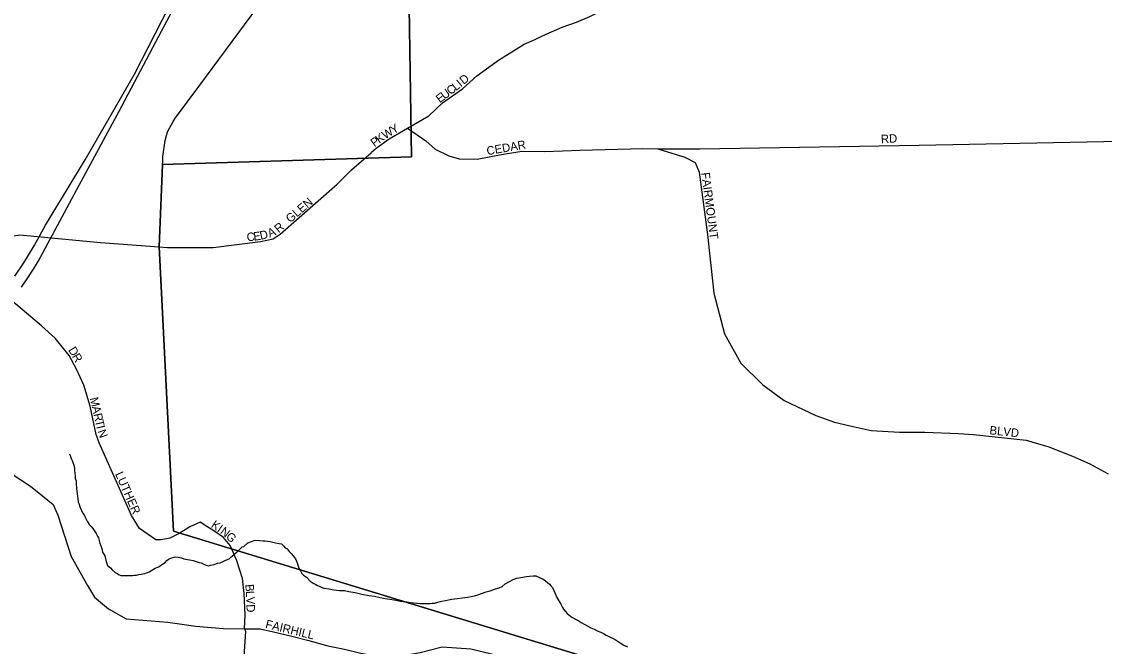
# Model space of a CAD drawing. Extents: x 2010165 to 2382125, y 1060529 to 1407316.
# Drawn here: x 2213430 to 2219834, y 1273792 to 1277486 of the extents above; entities that cross this region are included whole.
import ezdxf

# ---------------------------------------------------------------- set-up
doc = ezdxf.new("R2010")
doc.units = 0
for name, color, linetype in [('GM_X_City_Street', 7, 'Continuous'), ('GM_X_City_Street_Text', 7, 'Continuous'), ('GM_X_Corporation', 7, 'Continuous'), ('GM_X_Minor_River', 7, 'Continuous'), ('GM_X_Rail_Line', 7, 'Continuous')]:
    doc.layers.add(name, color=color, linetype=linetype)

msp = doc.modelspace()

# ---------------------------------------------------------------- linework, layer by layer
at = {"layer": 'GM_X_City_Street'}
for points in [[(2214333.6, 1276907.9), (2214334.4, 1276909), (2214484.2, 1277111.5), (2214786.4, 1277520.8), (2215653.6, 1278721.6), (2215694.3, 1278774.8), (2215693, 1278979.6), (2215666.1, 1279400.4), (2215656.1, 1279483.3)], [(2216471.1, 1277383.9), (2216472.2, 1277384.4), (2216533.1, 1277411.8), (2216626.3, 1277454.3), (2216711, 1277483.8), (2216791.4, 1277517.7), (2216895.5, 1277571)], [(2215711.3, 1276857.4), (2215838.4, 1276929.4), (2215918.9, 1277005.5), (2216037.5, 1277090.2), (2216122.2, 1277166.4), (2216249.3, 1277259.6), (2216401.8, 1277352.7), (2216471.1, 1277383.9)], [(2214242.7, 1276154.3), (2214262.5, 1276612), (2214264.5, 1276688.3), (2214278.1, 1276783), (2214292.8, 1276835.6), (2214325.3, 1276896.7), (2214333.6, 1276907.9)], [(2215498.9, 1276713.9), (2215527.1, 1276738.8), (2215602.9, 1276793.3), (2215711.3, 1276857.4)], [(2215711.3, 1276857.4), (2215820.1, 1276780.8), (2215875.5, 1276732.1), (2215956.7, 1276694), (2216017.4, 1276675.5), (2216123.7, 1276674.3), (2216255.3, 1276699.8), (2216389.1, 1276721.3), (2216523.5, 1276718.8), (2216733.9, 1276726.2), (2217102.6, 1276735.8), (2217192.7, 1276735.4), (2217241.2, 1276735.2), (2217242.5, 1276735.2)], [(2217242.5, 1276735.2), (2217441.5, 1276734.5), (2218738.2, 1276756.1), (2220626.1, 1276793), (2224622.9, 1276842.2)], [(2214360.8, 1276150.8), (2214563.2, 1276151.5), (2214843, 1276186.7), (2214917.1, 1276201.4), (2214959.4, 1276229.6), (2215296.1, 1276525.6), (2215380.7, 1276610.1), (2215496.3, 1276711.7), (2215498.9, 1276713.9)], [(2217192.7, 1276735.4), (2217353, 1276686.1), (2217413.1, 1276652.7), (2217436.5, 1276596.8), (2217488.6, 1276213), (2217491, 1276191.2), (2217491.1, 1276190)], [(2213337.5, 1276214.1), (2213382.1, 1276220.8), (2213419.2, 1276226.5), (2213896.2, 1276179.9), (2214242.7, 1276154.3), (2214292.4, 1276150.6), (2214344.4, 1276150.8), (2214360.8, 1276150.8)], [(2217491.1, 1276190), (2217524.4, 1275880.7), (2217587.6, 1275640.3), (2217684.5, 1275467.4), (2217813.1, 1275338.1), (2217940.4, 1275245.9), (2218127.7, 1275157.7), (2218236.8, 1275117.2), (2218329.6, 1275096.1), (2218454.4, 1275069.5), (2218622.4, 1275059.4), (2218772.9, 1275058.3), (2218971.8, 1275050.7), (2219059, 1275045.3), (2219372.3, 1275011.6), (2219506, 1274971.8), (2219646.2, 1274916.2), (2219747.9, 1274871.3), (2219856.1, 1274812.6)], [(2212391.8, 1275950.1), (2212478.7, 1275855.8), (2212577.8, 1275749.3), (2212746.2, 1275561), (2212831.4, 1275329.9), (2213003.7, 1275146.8), (2213246.4, 1274893.7), (2213482, 1274738.8), (2213553.9, 1274682.9), (2213615.8, 1274630.7), (2213643.9, 1274567.4), (2213721.8, 1274323), (2213819.5, 1274151.5), (2213859.7, 1274082.6), (2213944.1, 1274015), (2214048.4, 1273954.2), (2214293.7, 1273936.1), (2214461, 1273911.5), (2214621.9, 1273898.7), (2214748.4, 1273896.8)], [(2214736.1, 1273587.2), (2214754.9, 1273880.9), (2214748.4, 1273896.8), (2214751.9, 1273978.8), (2214746.8, 1274105.2), (2214736.1, 1274193.4), (2214701.1, 1274303.5), (2214662.3, 1274389.4), (2214623.8, 1274435.3), (2214567.4, 1274474.9), (2214525.1, 1274500.7), (2214484.8, 1274526.5), (2214425, 1274499.8), (2214365.2, 1274461.2), (2214305.3, 1274432.7), (2214255.3, 1274422.2), (2214223.3, 1274422), (2214126.5, 1274489.4), (2214079.8, 1274565.3), (2213887.9, 1274995.1), (2213871.4, 1275045.1), (2213836, 1275213.4), (2213796.8, 1275337.5), (2213754, 1275431.4), (2213711.2, 1275511.4), (2213628.2, 1275615), (2213547.4, 1275688.6), (2213240.8, 1275945)], [(2214748.4, 1273896.8), (2214840.7, 1273895.7), (2214919.5, 1273878.3), (2215028.7, 1273851.7), (2215119.7, 1273828.6), (2215241.1, 1273796.4), (2215340.1, 1273775.6), (2215435.1, 1273752.6), (2215598, 1273722.6), (2215786.2, 1273756), (2215917.7, 1273789.8), (2216086, 1273778.6), (2216209.7, 1273747.8), (2216377.4, 1273711.1), (2216489.8, 1273666.3), (2216659.1, 1273623.9), (2216872.2, 1273544.6), (2216909.8, 1273529.3), (2216961.7, 1273508.3)]]:
    msp.add_lwpolyline(points, dxfattribs=at)
at = {"layer": 'GM_X_Corporation'}
for points in [[(2215527.1, 1287430.9), (2215577.3, 1282121.1), (2217456.1, 1282156), (2217503, 1279531.3), (2216373.5, 1279494.7), (2216374.8, 1279272.1), (2215709.1, 1278329.8), (2215736.5, 1276687.6), (2214262.5, 1276641.1), (2214242.7, 1276154.3), (2214327.4, 1274473.5), (2216930.9, 1273680), (2216935.1, 1271802.9), (2219315.9, 1271532), (2219341.8, 1270230.4), (2219439.8, 1266056.2), (2221594.3, 1266075.8)], [(2222535.1, 1270897.1), (2219790.4, 1272809.8), (2216930.9, 1273680), (2214327.4, 1274473.5), (2214242.7, 1276154.3), (2214262.5, 1276641.1), (2215736.5, 1276687.6), (2215709.1, 1278329.8), (2216374.8, 1279272.1), (2216373.5, 1279494.7), (2217503, 1279531.3), (2217456.1, 1282156), (2219230.6, 1282196.3), (2219239.6, 1282017.8), (2221785.3, 1282050.5)]]:
    msp.add_lwpolyline(points, dxfattribs=at)
at = {"layer": 'GM_X_Minor_River'}
for points in [[(2213712.6, 1274931.7), (2213718.9, 1274915.7), (2213723.1, 1274903.7), (2213729.3, 1274891.8), (2213739.9, 1274857.8), (2213742.2, 1274843.8), (2213742.4, 1274831.7), (2213744.6, 1274815.7), (2213746.9, 1274801.6), (2213747.1, 1274785.6), (2213751.4, 1274771.6), (2213751.6, 1274759.5), (2213754.2, 1274723.4), (2213756.4, 1274709.3), (2213758.6, 1274695.3), (2213760.9, 1274679.3), (2213761.1, 1274667.2), (2213763.5, 1274645.2), (2213769.7, 1274633.2), (2213771.9, 1274623.2), (2213776, 1274613.2), (2213790.6, 1274581.3), (2213798.8, 1274569.3), (2213803, 1274559.4), (2213809.2, 1274549.4), (2213817.5, 1274533.4), (2213823.7, 1274523.5), (2213829.9, 1274513.6), (2213842.1, 1274499.7), (2213850.3, 1274489.8), (2213858.6, 1274477.8), (2213870.9, 1274459.9), (2213879.2, 1274444), (2213883.4, 1274434), (2213887.6, 1274418), (2213891.9, 1274402), (2213898.2, 1274386), (2213904.5, 1274372), (2213908.8, 1274350), (2213921.2, 1274328.1), (2213929.8, 1274294), (2213938.3, 1274270), (2213954.5, 1274256.2), (2213964.8, 1274244.3), (2213983.1, 1274228.5), (2213995.3, 1274222.7), (2214007.4, 1274214.8), (2214017.5, 1274210.9), (2214031.6, 1274211.1), (2214045.6, 1274211.4), (2214061.7, 1274211.6), (2214073.8, 1274211.8), (2214085.8, 1274211.9), (2214097.8, 1274214.1), (2214109.9, 1274214.3), (2214121.9, 1274216.5), (2214135.9, 1274218.7), (2214145.9, 1274220.9), (2214157.9, 1274223.1), (2214167.9, 1274227.2), (2214183.9, 1274233.5), (2214199.8, 1274243.8), (2214219.7, 1274254.1), (2214239.6, 1274262.4), (2214249.6, 1274268.6), (2214259.5, 1274276.8), (2214269.4, 1274283), (2214279.4, 1274289.1), (2214289.2, 1274299.3), (2214303.1, 1274309.6), (2214313.1, 1274313.7), (2214337.1, 1274322.1), (2214355.2, 1274320.4), (2214365.2, 1274318.5), (2214375.3, 1274316.7), (2214389.5, 1274310.8), (2214421.7, 1274303.3), (2214443.9, 1274299.6), (2214462, 1274293.8), (2214480.2, 1274288.1), (2214492.3, 1274286.2), (2214506.5, 1274278.4), (2214520.6, 1274272.6), (2214534.7, 1274268.8), (2214546.7, 1274273), (2214568.7, 1274277.3), (2214588.7, 1274283.6), (2214604.8, 1274285.9), (2214624.7, 1274296.2), (2214640.6, 1274304.5), (2214656.6, 1274310.8), (2214666.5, 1274318.9), (2214684.3, 1274333.3), (2214696.2, 1274345.5), (2214710, 1274357.7), (2214721.9, 1274370), (2214733.8, 1274380.2), (2214743.8, 1274382.3), (2214767.5, 1274404.8), (2214811.4, 1274419.5), (2214837.6, 1274417.9)], [(2214837.6, 1274417.9), (2214855.7, 1274416.1), (2214869.7, 1274416.3), (2214885.8, 1274414.6), (2214899.9, 1274412.8), (2214916, 1274409), (2214932.2, 1274405.2), (2214952.3, 1274401.5), (2214966.4, 1274397.7), (2214980.7, 1274385.8), (2214988.9, 1274375.9), (2215001.1, 1274368.1), (2215011.3, 1274354.1), (2215023.6, 1274342.3), (2215035.8, 1274328.4), (2215050.2, 1274310.5), (2215056.4, 1274296.6), (2215060.7, 1274280.5), (2215065, 1274266.5), (2215069.2, 1274254.6), (2215077.4, 1274242.6), (2215087.8, 1274222.7), (2215096, 1274212.8), (2215114.2, 1274201), (2215136.7, 1274177.2), (2215155, 1274165.4), (2215169.2, 1274157.6), (2215179.3, 1274151.7), (2215189.4, 1274147.8), (2215201.5, 1274142), (2215217.7, 1274136.2), (2215245.9, 1274132.6), (2215276.1, 1274127), (2215310.3, 1274123.5), (2215338.4, 1274121.9), (2215364.6, 1274116.3), (2215402.9, 1274110.8), (2215441.2, 1274101.3), (2215483.5, 1274093.9), (2215517.7, 1274088.4), (2215550, 1274080.8), (2215580.2, 1274075.2), (2215608.4, 1274071.6), (2215632.5, 1274068), (2215652.7, 1274064.2), (2215668.8, 1274060.5), (2215686.9, 1274056.7), (2215709, 1274055), (2215729.2, 1274051.3), (2215749.3, 1274049.6), (2215767.4, 1274047.8), (2215787.5, 1274046.1), (2215803.6, 1274046.4), (2215823.6, 1274046.7), (2215841.8, 1274044.9), (2215857.8, 1274047.2), (2215871.8, 1274047.4), (2215891.8, 1274053.7), (2215915.8, 1274060.1), (2215935.8, 1274064.4), (2215953.9, 1274066.7), (2215973.9, 1274071), (2216066.1, 1274082.4), (2216088.1, 1274086.7), (2216108.1, 1274091), (2216128.1, 1274097.4), (2216150, 1274105.7), (2216178, 1274114.2), (2216200, 1274120.5), (2216216, 1274126.8), (2216231.9, 1274133), (2216253.9, 1274139.4), (2216271.9, 1274145.7), (2216289.7, 1274162), (2216315.6, 1274176.5), (2216337.5, 1274186.8), (2216359.5, 1274195.2), (2216381.5, 1274199.5), (2216393.5, 1274201.7), (2216403.5, 1274203.9), (2216415.5, 1274206.1), (2216433.6, 1274208.3), (2216455.6, 1274208.6), (2216471.7, 1274208.9), (2216514.2, 1274189.4), (2216528.4, 1274179.6), (2216540.6, 1274169.7), (2216552.8, 1274159.9), (2216559, 1274149.9), (2216569.2, 1274140), (2216577.5, 1274122.1), (2216583.8, 1274108.1), (2216590, 1274094.1), (2216594.3, 1274082.1), (2216600.4, 1274072.2), (2216606.6, 1274062.2), (2216612.8, 1274052.3), (2216619, 1274042.3), (2216629.4, 1274022.4), (2216635.6, 1274012.4), (2216645.8, 1273998.5)], [(2216645.8, 1273998.5), (2216656.1, 1273986.6), (2216666.2, 1273978.7), (2216676.4, 1273970.8), (2216688.6, 1273963), (2216704.8, 1273953.2), (2216721, 1273945.4), (2216739.3, 1273933.6), (2216761.5, 1273921.8), (2216777.8, 1273912), (2216796, 1273902.3), (2216816.2, 1273894.5), (2216834.4, 1273884.8), (2216854.6, 1273877), (2216870.8, 1273869.2), (2216887.1, 1273859.4), (2216907.3, 1273847.7), (2216927.6, 1273837.9), (2216945.8, 1273828.1), (2216970.2, 1273812.4), (2216992.5, 1273798.7), (2217012.7, 1273788.9)]]:
    msp.add_lwpolyline(points, dxfattribs=at)
at = {"layer": 'GM_X_Rail_Line'}
for points in [[(2213389.2, 1275981.1), (2213442.8, 1276059.8), (2213503.3, 1276159.9), (2213571.1, 1276282.2), (2213805.9, 1276669.9), (2214098.2, 1277175.5), (2214627.7, 1278213.7), (2214754, 1278490.5), (2214814.2, 1278659), (2214868.3, 1278803.5), (2214892.4, 1278920.8), (2214910.4, 1279053.2), (2214910.4, 1279465.5), (2214907.4, 1280633), (2214916.4, 1280846.7), (2214931.5, 1281054.3), (2214961.6, 1281195.8), (2214994.6, 1281307.1), (2215054.8, 1281442.5), (2215121, 1281562.9), (2215545.1, 1282447.6)], [(2213429.2, 1275916), (2213467.2, 1275970.9), (2213499.7, 1276023), (2213529.5, 1276071.8), (2213555.9, 1276119.2), (2213769.3, 1276518.9), (2214005.8, 1276956.6), (2214240.8, 1277400.3), (2214429.9, 1277756.7)]]:
    msp.add_lwpolyline(points, dxfattribs=at)

# ---------------------------------------------------------------- texts
at = {"layer": 'GM_X_City_Street_Text'}
for s, rotation, p in [('I', 38.98589, (2216027.1, 1277097.4)), ('D', 40.17373, (2216045.1, 1277111.9)), ('U', 37.21859, (2215931.3, 1277024.3)), ('C', 37.21472, (2215966.3, 1277050.9)), ('L', 37.58353, (2215998.2, 1277075.1)), ('E', 37.20873, (2215903.3, 1277003)), ('K', 35.76409, (2215544.8, 1276764.1)), ('W', 32.37964, (2215579.9, 1276789.3)), ('Y', 30.48771, (2215627.8, 1276819.7)), ('P', 35.74413, (2215516.2, 1276743.5)), ('CEDAR', 9.86701, (2216184.2, 1276696.7)), ('RD', 3.01158, (2218513.3, 1276767.3)), ('FAIRMOUNT', 277.5479, (2217449.5, 1276591.9)), ('GLEN', 40.60001, (2215018.4, 1276294.2)), ('D', 12.57055, (2214843.7, 1276196.3)), ('A', 24.19345, (2214897.1, 1276209.4)), ('R', 39.48301, (2214949.6, 1276235.1)), ('C', 6.86592, (2214764, 1276186.5)), ('E', 6.84711, (2214803.3, 1276191.2)), ('D', 301.88956, (2213703.4, 1275544.7)), ('R', 299.13952, (2213726.3, 1275507.8)), ('M', 282.97141, (2213832.5, 1275259.6)), ('A', 282.96023, (2213844.4, 1275208.1)), ('R', 282.97948, (2213854.3, 1275165.2)), ('T', 282.9762, (2213863.2, 1275126.6)), ('I', 282.96513, (2213871.1, 1275092.3)), ('BLVD', 353.99399, (2219152.7, 1275046.8)), ('N', 289.9236, (2213877.9, 1275064.5)), ('LUTHER', 293.74921, (2213981.6, 1274812.5)), ('K', 325.47347, (2214545.9, 1274499.7)), ('I', 325.47347, (2214582.1, 1274474.7)), ('N', 322.98584, (2214599.8, 1274462.6)), ('G', 316.22085, (2214633.7, 1274437.1)), ('B', 274.57006, (2214752.3, 1274158.3)), ('L', 273.36166, (2214755.5, 1274119.1)), ('V', 272.25217, (2214757.5, 1274084.2)), ('D', 272.20849, (2214759.2, 1274040.3)), ('FAIRHILL', 346.40016, (2214868.2, 1273902))]:
    msp.add_text(s, height=50, rotation=rotation, dxfattribs=at).set_placement(p)

doc.saveas('drawing.dxf')
